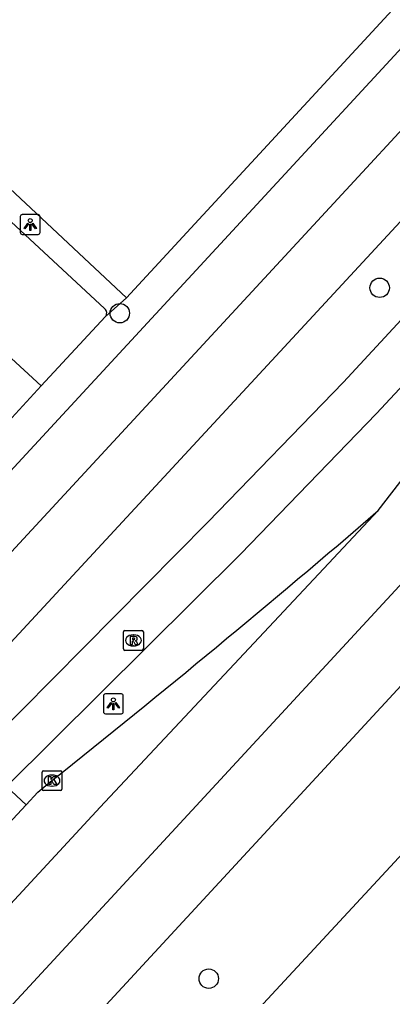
# Model space of a CAD drawing. Extents: x 159040 to 160094, y 381214 to 382518.
# Drawn here: x 159608.04 to 159626.82, y 381646.87 to 381696.1 of the extents above; entities that cross this region are included whole.
import ezdxf

# ---------------------------------------------------------------- set-up
doc = ezdxf.new("R2010")
doc.units = 0
for name, color, linetype in [('IMGEO_Boom', 7, 'Continuous'), ('IMGEO_Fietspad_gesloten', 7, 'Continuous'), ('IMGEO_Haag', 7, 'Continuous'), ('IMGEO_Kolk', 7, 'Continuous'), ('IMGEO_Lichtpunt', 7, 'Continuous'), ('IMGEO_OVBaan_gesloten', 7, 'Continuous'), ('IMGEO_Parkeervlak_open', 7, 'Continuous'), ('IMGEO_Rijbaan_lokaal_open', 7, 'Continuous'), ('IMGEO_Rijbaan_regionaal_gesloten', 7, 'Continuous'), ('IMGEO_Rioolput', 7, 'Continuous'), ('IMGEO_Voetpad_open', 7, 'Continuous')]:
    doc.layers.add(name, color=color, linetype=linetype)

msp = doc.modelspace()

# ---------------------------------------------------------------- linework, layer by layer
at = {"layer": 'IMGEO_Boom'}
for centre in [(159626.176, 381682.583), (159613.091, 381681.304), (159617.569, 381647.768)]:
    msp.add_circle(centre, 0.489, dxfattribs=at)
at = {"layer": 'IMGEO_Fietspad_gesloten'}
for points in [[(159607.377, 381657.444), (159619.167, 381669.166), (159626.019, 381676.247), (159694.686, 381750), (159745.746, 381805.265), (159767.026, 381828.298), (159776.532, 381838.557), (159790.971, 381854.296), (159805.539, 381870.374), (159816.536, 381882.828), (159825.133, 381893.111), (159830.877, 381899.559), (159834.614, 381904.005)], [(159605.021, 381658.14), (159617.523, 381670.775), (159624.348, 381677.828), (159743.819, 381807.067)]]:
    msp.add_lwpolyline(points, dxfattribs=at)
at = {"layer": 'IMGEO_Haag'}
for points in [[(159636.442, 381722.379), (159644.05, 381715.276), (159613.421, 381682.073)], [(159601.839, 381667.143), (159646.466, 381715.482)], [(159599.785, 381694.869), (159613.421, 381682.073)], [(159613.421, 381682.073), (159612.348, 381681.117)]]:
    msp.add_lwpolyline(points, dxfattribs=at)
at = {"layer": 'IMGEO_Kolk'}
for p, q in [((159609.174, 381657.323), (159609.174, 381658.175)), ((159609.249, 381658.249), (159610.101, 381658.249)), ((159609.662, 381658.029), (159609.687, 381658.029)), ((159610.175, 381658.175), (159610.175, 381657.323)), ((159609.685, 381657.469), (159609.66, 381657.469)), ((159610.101, 381657.249), (159609.249, 381657.249))]:
    msp.add_line(p, q, dxfattribs=at)
for points in [[(159609.174, 381657.323), (159609.174, 381658.175)], [(159609.249, 381658.249), (159610.101, 381658.249)], [(159609.495, 381657.949), (159609.618, 381657.949), (159609.618, 381657.798), (159609.748, 381657.949), (159609.912, 381657.949), (159609.766, 381657.798), (159609.919, 381657.549), (159609.767, 381657.549), (159609.682, 381657.713), (159609.618, 381657.646), (159609.618, 381657.549), (159609.495, 381657.549), (159609.495, 381657.949)], [(159610.175, 381658.175), (159610.175, 381657.323)], [(159610.101, 381657.249), (159609.249, 381657.249)]]:
    msp.add_lwpolyline(points, dxfattribs=at)
for centre, start, end in [((159609.251, 381658.173), 91.552, 178.448), ((159609.251, 381658.173), 91.552, 178.448), ((159610.099, 381658.173), 1.552, 88.448), ((159610.099, 381658.173), 1.552, 88.448), ((159609.251, 381657.325), 181.552, 268.448), ((159609.251, 381657.325), 181.552, 268.448), ((159610.099, 381657.325), 271.552, 358.448), ((159610.099, 381657.325), 271.552, 358.448)]:
    msp.add_arc(centre, 0.0765, start, end, dxfattribs=at)
for centre, major_axis, ratio, start_param, end_param in [((159609.661, 381657.749), (-0.387, 0.002), 0.722429, 4.712389, 7.853982), ((159609.686, 381657.749), (-0.39, 0.002), 0.717154, 1.570796, 4.712389)]:
    msp.add_ellipse(centre, major_axis=major_axis, ratio=ratio, start_param=start_param, end_param=end_param, dxfattribs=at)
at = {"layer": 'IMGEO_Lichtpunt'}
for p, q in [((159608.079, 381686.175), (159608.079, 381685.368)), ((159608.079, 381686.175), (159608.079, 381685.368)), ((159608.981, 381686.27), (159608.173, 381686.27)), ((159608.981, 381686.27), (159608.173, 381686.27)), ((159609.075, 381685.368), (159609.075, 381686.175)), ((159609.075, 381685.368), (159609.075, 381686.175)), ((159608.173, 381685.274), (159608.981, 381685.274)), ((159608.173, 381685.274), (159608.981, 381685.274)), ((159612.268, 381662.019), (159612.268, 381661.212)), ((159612.268, 381662.019), (159612.268, 381661.212)), ((159613.17, 381662.114), (159612.362, 381662.114)), ((159613.17, 381662.114), (159612.362, 381662.114)), ((159613.264, 381661.212), (159613.264, 381662.019)), ((159613.264, 381661.212), (159613.264, 381662.019)), ((159612.362, 381661.118), (159613.17, 381661.118)), ((159612.362, 381661.118), (159613.17, 381661.118))]:
    msp.add_line(p, q, dxfattribs=at)
for points in [[(159608.453, 381685.839), (159608.492, 381685.811), (159608.304, 381685.549), (159608.266, 381685.576), (159608.453, 381685.839)], [(159608.555, 381685.791), (159608.602, 381685.791), (159608.602, 381685.469), (159608.555, 381685.469), (159608.555, 381685.791)], [(159608.665, 381685.811), (159608.703, 381685.838), (159608.89, 381685.576), (159608.851, 381685.548), (159608.665, 381685.811)], [(159612.642, 381661.683), (159612.681, 381661.655), (159612.493, 381661.393), (159612.455, 381661.42), (159612.642, 381661.683)], [(159612.744, 381661.635), (159612.791, 381661.635), (159612.791, 381661.313), (159612.744, 381661.313), (159612.744, 381661.635)], [(159612.854, 381661.655), (159612.892, 381661.682), (159613.079, 381661.42), (159613.04, 381661.392), (159612.854, 381661.655)]]:
    msp.add_lwpolyline(points, dxfattribs=at)
for centre in [(159608.578, 381685.973), (159612.767, 381661.817)]:
    msp.add_circle(centre, 0.0994, dxfattribs=at)
for centre, start, end in [((159608.173, 381686.175), 90, 180), ((159608.173, 381686.175), 90, 180), ((159608.981, 381686.175), 0, 90), ((159608.981, 381686.175), 0, 90), ((159608.173, 381685.368), 180, 270), ((159608.173, 381685.368), 180, 270), ((159608.981, 381685.368), 270, 0), ((159608.981, 381685.368), 270, 360), ((159612.362, 381662.019), 90, 180), ((159612.362, 381662.019), 90, 180), ((159613.17, 381662.019), 0, 90), ((159613.17, 381662.019), 0, 90), ((159612.362, 381661.212), 180, 270), ((159612.362, 381661.212), 180, 270), ((159613.17, 381661.212), 270, 0), ((159613.17, 381661.212), 270, 360)]:
    msp.add_arc(centre, 0.0946, start, end, dxfattribs=at)
at = {"layer": 'IMGEO_OVBaan_gesloten'}
for points in [[(159584.829, 381627.362), (159598.538, 381641.746), (159612.101, 381656.417), (159626.106, 381671.356)], [(159608.375, 381656.525), (159608.957, 381657.159), (159609.675, 381657.749)], [(159592.174, 381639.105), (159608.375, 381656.525)]]:
    msp.add_lwpolyline(points, dxfattribs=at)
msp.add_arc((159247.704, 382111.567), 580.494, 308.576269, 310.682064, dxfattribs=at)
at = {"layer": 'IMGEO_Parkeervlak_open'}
for points in [[(159606.194, 381687.211), (159612.323, 381681.534)], [(159612.348, 381681.117), (159609.128, 381677.642)]]:
    msp.add_lwpolyline(points, dxfattribs=at)
msp.add_arc((159612.156, 381681.315), 0.276, 314.2182, 52.6436, dxfattribs=at)
at = {"layer": 'IMGEO_Rijbaan_lokaal_open'}
for points in [[(159602.267, 381683.966), (159609.128, 381677.642)], [(159609.128, 381677.642), (159605.055, 381673.216)]]:
    msp.add_lwpolyline(points, dxfattribs=at)
at = {"layer": 'IMGEO_Rijbaan_regionaal_gesloten'}
for points in [[(159550.989, 381587.747), (159574.896, 381611.663), (159586.667, 381624.085), (159600.138, 381638.3), (159630.229, 381670.866), (159648.315, 381690.343), (159678.405, 381722.986), (159710.343, 381757.399), (159745.744, 381795.892), (159750.398, 381800.912), (159785.146, 381838.389), (159826.472, 381884.273), (159839.399, 381899.421)], [(159841.852, 381897.063), (159823.914, 381875.971), (159819.971, 381871.423), (159815.888, 381866.888), (159752.856, 381798.613), (159599.558, 381632.564), (159592.645, 381625.218), (159589.007, 381621.449), (159578.07, 381610.115), (159553.466, 381585.359)], [(159626.106, 381671.356), (159627.477, 381673.139), (159743.207, 381798.451), (159747.758, 381803.382), (159810.949, 381871.845)], [(159791.175, 381831.318), (159757.203, 381794.546), (159670.38, 381700.568), (159617.338, 381643.288), (159599.599, 381623.605), (159593.339, 381616.569), (159585.926, 381608.237), (159560.056, 381579.137), (159559.945, 381579.013)]]:
    msp.add_lwpolyline(points, dxfattribs=at)
at = {"layer": 'IMGEO_Rioolput'}
for p, q in [((159613.275, 381664.388), (159613.275, 381665.24)), ((159613.35, 381665.314), (159614.202, 381665.314)), ((159614.276, 381665.24), (159614.276, 381664.388)), ((159613.763, 381665.094), (159613.788, 381665.094)), ((159614.202, 381664.314), (159613.35, 381664.314)), ((159613.786, 381664.534), (159613.761, 381664.534))]:
    msp.add_line(p, q, dxfattribs=at)
for points in [[(159613.275, 381664.388), (159613.275, 381665.24)], [(159613.35, 381665.314), (159614.202, 381665.314)], [(159614.276, 381665.24), (159614.276, 381664.388)], [(159613.864, 381665.012), (159613.612, 381665.014), (159613.612, 381664.614)], [(159613.612, 381664.614), (159613.736, 381664.614), (159613.736, 381664.776), (159613.747, 381664.776)], [(159613.79, 381664.933), (159613.736, 381664.933), (159613.736, 381664.852)], [(159613.736, 381664.852), (159613.788, 381664.852)], [(159613.794, 381664.747), (159613.865, 381664.614), (159614.005, 381664.614), (159613.94, 381664.74)], [(159614.202, 381664.314), (159613.35, 381664.314)]]:
    msp.add_lwpolyline(points, dxfattribs=at)
for centre, radius, start, end in [((159613.352, 381665.238), 0.0765, 91.552, 178.448), ((159613.352, 381665.238), 0.0765, 91.552, 178.448), ((159614.2, 381665.238), 0.0765, 1.552, 88.448), ((159614.2, 381665.238), 0.0765, 1.552, 88.448), ((159613.746, 381664.723), 0.0533, 26.0293, 88.6989), ((159613.772, 381665.041), 0.19, 274.7715, 282.9687), ((159613.796, 381664.837), 0.0964, 77.0061, 93.1865), ((159613.81, 381664.894), 0.0378, 276.6634, 79.6772), ((159613.863, 381664.902), 0.109, 350.3612, 89.416), ((159613.861, 381664.902), 0.112, 277.5842, 350.9817), ((159613.845, 381664.687), 0.108, 29.5134, 73.7905), ((159613.352, 381664.39), 0.0765, 181.552, 268.448), ((159613.352, 381664.39), 0.0765, 181.552, 268.448), ((159614.2, 381664.39), 0.0765, 271.552, 358.448), ((159614.2, 381664.39), 0.0765, 271.552, 358.448)]:
    msp.add_arc(centre, radius, start, end, dxfattribs=at)
for centre, major_axis, ratio, start_param, end_param in [((159613.762, 381664.814), (-0.387, 0.002), 0.722429, 4.712389, 7.853982), ((159613.787, 381664.814), (-0.39, 0.002), 0.717154, 1.570796, 4.712389)]:
    msp.add_ellipse(centre, major_axis=major_axis, ratio=ratio, start_param=start_param, end_param=end_param, dxfattribs=at)
at = {"layer": 'IMGEO_Voetpad_open'}
for points in [[(159741.363, 381809.364), (159686.466, 381750), (159607.381, 381664.479), (159603.212, 381659.994)], [(159603.909, 381665.258), (159648.524, 381713.555)], [(159608.375, 381656.525), (159607.377, 381657.444)]]:
    msp.add_lwpolyline(points, dxfattribs=at)

doc.saveas('drawing.dxf')
